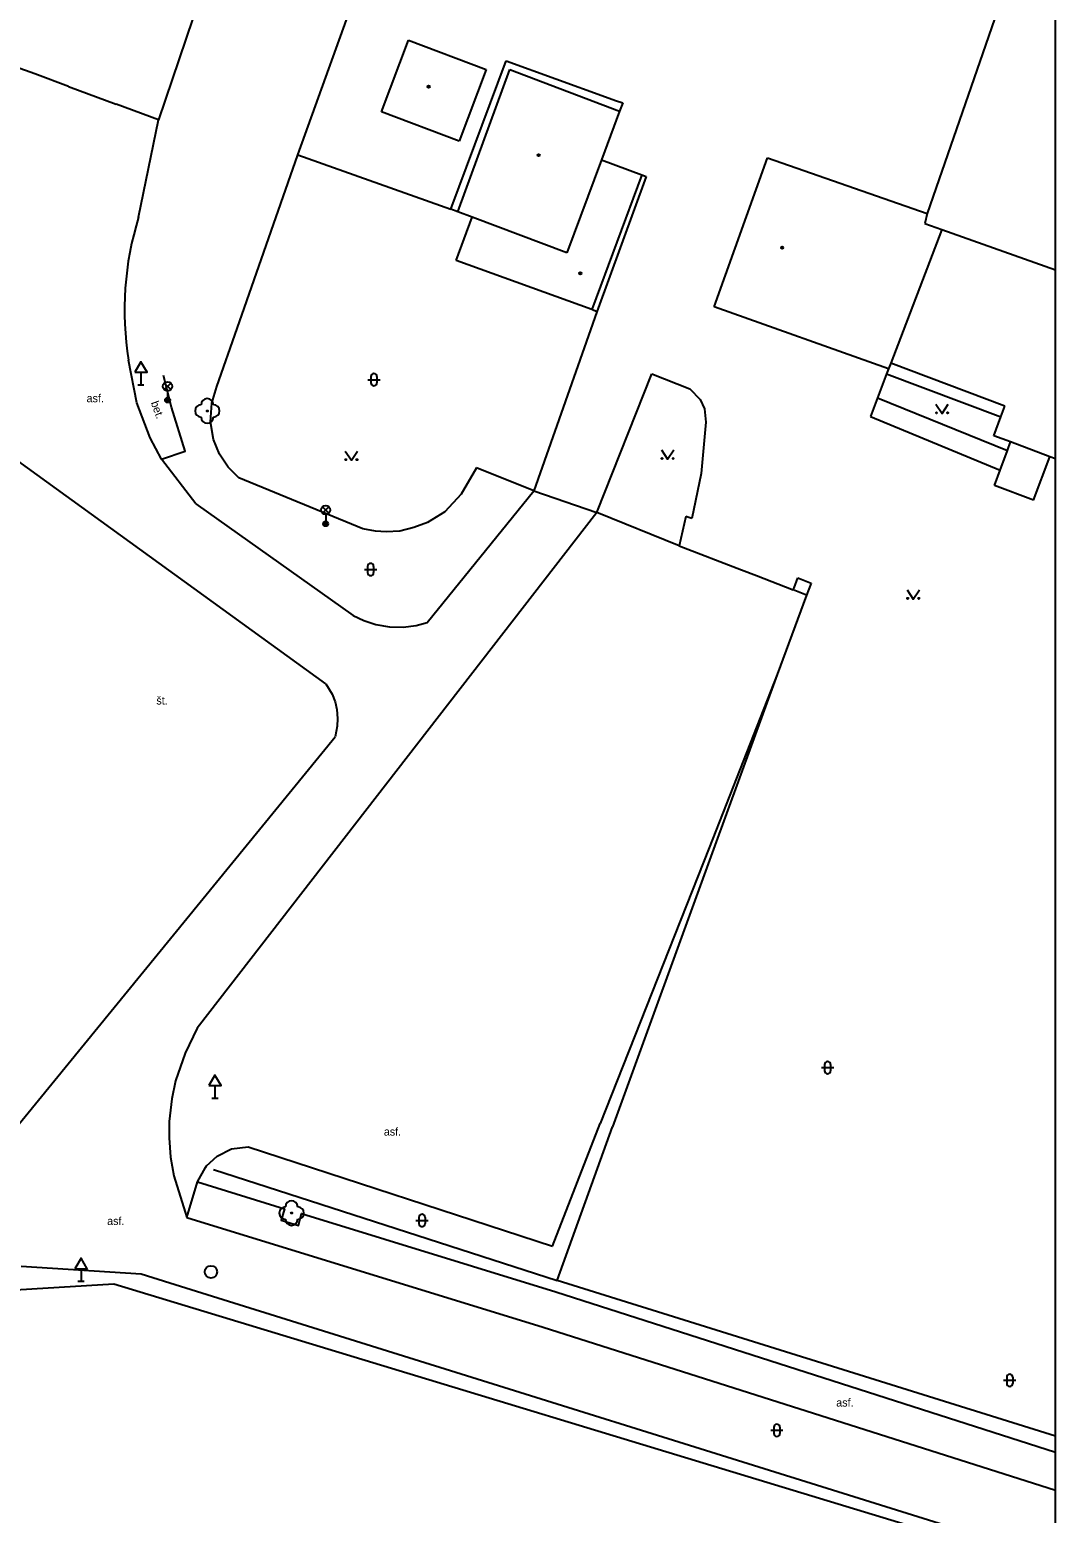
# Model space of a CAD drawing. Extents: x -599951 to -598963, y -1164095 to -1162939.
# Drawn here: x -599046.6 to -598963.2, y -1163692.1 to -1163571.5 of the extents above; entities that cross this region are included whole.
import ezdxf

# ---------------------------------------------------------------- set-up
doc = ezdxf.new("R2010")
doc.units = 0
for name, color, linetype in [('Level 10', 7, 'Continuous'), ('Level 11', 7, 'Continuous'), ('Level 22', 7, 'Continuous'), ('Level 27', 7, 'Continuous'), ('Level 33', 7, 'Continuous'), ('Level 34', 7, 'Continuous'), ('Level 36', 7, 'Continuous'), ('Level 39', 7, 'Continuous'), ('Level 40', 7, 'Continuous'), ('Level 51', 7, 'Continuous'), ('Level 52', 7, 'Continuous'), ('Level 54', 7, 'Continuous'), ('Level 7', 7, 'Continuous'), ('Level 9', 7, 'Continuous'), ('Vrstva 53', 7, 'Continuous')]:
    doc.layers.add(name, color=color, linetype=linetype)

msp = doc.modelspace()

# ---------------------------------------------------------------- linework, layer by layer
at = {"layer": 'Level 10'}
msp.add_line((-599004.84, -1163676.92), (-598963.21, -1163690.18), dxfattribs=at)
for points in [[(-599022.5, -1163624.67), (-599047.53, -1163606.54), (-599049.33, -1163605.24), (-599057.71, -1163599.17), (-599063.39, -1163596.13)], [(-599037.86, -1163601.85), (-599038.54, -1163598.38)], [(-599036.79, -1163604.68), (-599037.86, -1163601.85)], [(-599035.86, -1163606.42), (-599036.79, -1163604.68)], [(-599033.07, -1163610.05), (-599035.86, -1163606.42)], [(-599014.26, -1163619.68), (-599005.6, -1163608.98)], [(-599005.6, -1163608.98), (-599000.49, -1163610.74)], [(-599033.07, -1163610.05), (-599020.29, -1163619.13)], [(-599000.49, -1163610.74), (-599032.96, -1163652.65)], [(-599020.29, -1163619.13), (-599019.42, -1163619.53), (-599018.43, -1163619.85), (-599017.33, -1163620.05)], [(-599017.33, -1163620.05), (-599016.21, -1163620.06), (-599015.16, -1163619.92), (-599014.26, -1163619.68)], [(-599022.5, -1163624.67), (-599021.99, -1163625.52), (-599021.76, -1163626.13), (-599021.61, -1163626.74)], [(-599021.61, -1163626.74), (-599021.55, -1163627.48), (-599021.58, -1163628.12), (-599021.76, -1163628.98)], [(-599048.28, -1163661.43), (-599021.76, -1163628.98)], [(-599032.96, -1163652.65), (-599033.95, -1163654.66), (-599034.72, -1163656.92)], [(-599034.72, -1163656.92), (-599035.01, -1163658.37), (-599035.24, -1163660.23)], [(-599035.24, -1163660.23), (-599035.25, -1163661.56), (-599035.14, -1163663.11), (-599034.87, -1163664.64)], [(-599034.87, -1163664.64), (-599033.8, -1163668.01)], [(-599033.8, -1163668.01), (-599004.84, -1163676.92)], [(-599037.52, -1163672.62), (-599047.27, -1163672)], [(-598963.21, -1163695.83), (-599035.18, -1163673.35), (-599037.52, -1163672.62)]]:
    msp.add_lwpolyline(points, dxfattribs=at)
at = {"layer": 'Level 11'}
for points in [[(-599037.73, -1163586.76), (-599036.11, -1163578.84)], [(-599035.86, -1163606.42), (-599033.94, -1163605.76), (-599035.05, -1163602.2), (-599035.69, -1163599.62)], [(-598985.82, -1163623.91), (-598991.36, -1163637.98)], [(-598991.36, -1163637.98), (-599000.21, -1163660.38)], [(-599004.09, -1163670.34), (-599000.21, -1163660.38)], [(-599031.34, -1163663.04), (-599030.17, -1163662.44), (-599028.83, -1163662.28)], [(-599028.83, -1163662.28), (-599004.09, -1163670.34)], [(-599032.95, -1163665.12), (-599032.28, -1163663.95), (-599032.21, -1163663.82), (-599031.34, -1163663.04)], [(-599033.8, -1163668.01), (-599032.95, -1163665.12)], [(-599032.95, -1163665.12), (-599025.86, -1163667.32), (-599026.13, -1163668.25), (-599024.72, -1163668.66), (-599024.49, -1163667.7), (-599003.8, -1163674.06), (-598963.21, -1163687.09)]]:
    msp.add_lwpolyline(points, dxfattribs=at)
msp.add_arc((-599013.65, -1163594.28), 25.22, 162.6617, 189.3633, dxfattribs=at)
at = {"layer": 'Level 22'}
for centre in [(-599032.14, -1163602.5), (-599025.29, -1163667.66)]:
    msp.add_circle(centre, 0.05, dxfattribs=at)
for centre, start, end in [((-599032.64, -1163602.5), 90, 270), ((-599032.14, -1163602), 0, 180), ((-599031.64, -1163602.5), 270, 90), ((-599032.14, -1163603), 180, 0), ((-599025.79, -1163667.66), 90, 270), ((-599025.29, -1163667.16), 0, 180), ((-599024.79, -1163667.66), 270, 90), ((-599025.29, -1163668.16), 180, 0)]:
    msp.add_arc(centre, 0.5, start, end, dxfattribs=at)
at = {"layer": 'Level 27'}
msp.add_circle((-599031.84, -1163672.44), 0.5, dxfattribs=at)
at = {"layer": 'Level 33'}
for p, q in [((-599035.64, -1163600.76), (-599035.11, -1163600.23)), ((-599035.64, -1163600.23), (-599035.11, -1163600.76)), ((-599035.37, -1163600.87), (-599035.37, -1163601.62)), ((-599022.78, -1163610.81), (-599022.25, -1163610.28)), ((-599022.78, -1163610.28), (-599022.25, -1163610.81)), ((-599022.52, -1163610.92), (-599022.52, -1163611.67))]:
    msp.add_line(p, q, dxfattribs=at)
for centre, radius in [((-599035.37, -1163600.5), 0.375), ((-599035.37, -1163601.62), 0.2), ((-599035.37, -1163601.62), 0.145), ((-599035.37, -1163601.62), 0.0876), ((-599022.52, -1163610.55), 0.375), ((-599022.52, -1163611.67), 0.2), ((-599022.52, -1163611.67), 0.145), ((-599022.52, -1163611.67), 0.0876)]:
    msp.add_circle(centre, radius, dxfattribs=at)
at = {"layer": 'Level 34'}
for p, q in [((-599037.54, -1163599.36), (-599037.54, -1163600.38)), ((-599037.79, -1163600.38), (-599037.29, -1163600.38)), ((-599031.52, -1163657.31), (-599031.52, -1163658.33)), ((-599031.77, -1163658.33), (-599031.27, -1163658.33)), ((-599042.4, -1163672.18), (-599042.4, -1163673.2)), ((-599042.65, -1163673.2), (-599042.15, -1163673.2))]:
    msp.add_line(p, q, dxfattribs=at)
for points in [[(-599038.04, -1163599.36), (-599037.04, -1163599.36), (-599037.54, -1163598.5)], [(-599032.02, -1163657.31), (-599031.02, -1163657.31), (-599031.52, -1163656.45)], [(-599042.9, -1163672.18), (-599041.9, -1163672.18), (-599042.4, -1163671.32)]]:
    msp.add_lwpolyline(points, close=True, dxfattribs=at)
at = {"layer": 'Level 36'}
for p, q in [((-599019.1, -1163599.96), (-599018.1, -1163599.96)), ((-599018.85, -1163599.71), (-599018.85, -1163600.21)), ((-599018.35, -1163599.71), (-599018.35, -1163600.21)), ((-599019.37, -1163615.38), (-599018.37, -1163615.38)), ((-599019.12, -1163615.13), (-599019.12, -1163615.63)), ((-599018.62, -1163615.13), (-599018.62, -1163615.63)), ((-598981.98, -1163655.6), (-598981.98, -1163656.1)), ((-598981.48, -1163655.6), (-598981.48, -1163656.1)), ((-598982.23, -1163655.85), (-598981.23, -1163655.85)), ((-599015.19, -1163668.26), (-599014.19, -1163668.26)), ((-599014.94, -1163668.01), (-599014.94, -1163668.51)), ((-599014.44, -1163668.01), (-599014.44, -1163668.51)), ((-598967.42, -1163681.25), (-598966.42, -1163681.25)), ((-598967.17, -1163681), (-598967.17, -1163681.5)), ((-598966.67, -1163681), (-598966.67, -1163681.5)), ((-598986.35, -1163685.31), (-598985.35, -1163685.31)), ((-598986.1, -1163685.06), (-598986.1, -1163685.56)), ((-598985.6, -1163685.06), (-598985.6, -1163685.56))]:
    msp.add_line(p, q, dxfattribs=at)
for points in [[(-598972.92, -1163601.95), (-598972.42, -1163602.7), (-598971.92, -1163601.95)], [(-599020.93, -1163605.76), (-599020.43, -1163606.51), (-599019.93, -1163605.76)], [(-598995.23, -1163605.66), (-598994.73, -1163606.41), (-598994.23, -1163605.66)], [(-598975.26, -1163617.03), (-598974.76, -1163617.78), (-598974.26, -1163617.03)]]:
    msp.add_lwpolyline(points, dxfattribs=at)
for centre in [(-598972.87, -1163602.65), (-598971.97, -1163602.65), (-599020.88, -1163606.46), (-599019.98, -1163606.46), (-598995.18, -1163606.36), (-598994.28, -1163606.36), (-598975.21, -1163617.73), (-598974.31, -1163617.73)]:
    msp.add_circle(centre, 0.05, dxfattribs=at)
for centre, start, end in [((-599018.6, -1163599.71), 0, 180), ((-599018.6, -1163600.21), 180, 0), ((-599018.87, -1163615.13), 0, 180), ((-599018.87, -1163615.63), 180, 0), ((-598981.73, -1163655.6), 0, 180), ((-598981.73, -1163656.1), 180, 0), ((-599014.69, -1163668.01), 0, 180), ((-599014.69, -1163668.51), 180, 0), ((-598966.92, -1163681), 0, 180), ((-598966.92, -1163681.5), 180, 0), ((-598985.85, -1163685.06), 0, 180), ((-598985.85, -1163685.56), 180, 0)]:
    msp.add_arc(centre, 0.25, start, end, dxfattribs=at)
at = {"layer": 'Level 39'}
for centre, radius in [((-599014.15, -1163576.15), 0.09), ((-599014.15, -1163576.15), 0.0398), ((-599005.21, -1163581.72), 0.09), ((-599005.21, -1163581.72), 0.0398), ((-598985.42, -1163589.24), 0.09), ((-598985.42, -1163589.24), 0.0398), ((-599001.83, -1163591.32), 0.09), ((-599001.83, -1163591.32), 0.0398)]:
    msp.add_circle(centre, radius, dxfattribs=at)
at = {"layer": 'Level 51'}
for points in [[(-599025.52, -1163547.58), (-599036.11, -1163578.84)], [(-599024.78, -1163581.68), (-599014, -1163551.77)], [(-599046.17, -1163575.12), (-599047.75, -1163574.54)], [(-599012.34, -1163586.1), (-599007.86, -1163574.05)], [(-599007.86, -1163574.05), (-598999.77, -1163576.98)], [(-599043.43, -1163576.13), (-599046.17, -1163575.12)], [(-599043.43, -1163576.13), (-599039.54, -1163577.57)], [(-598999.77, -1163576.98), (-598998.95, -1163577.27)], [(-598998.95, -1163577.27), (-598998.38, -1163577.48)], [(-599036.11, -1163578.84), (-599039.54, -1163577.57)], [(-598998.38, -1163577.48), (-598998.63, -1163578.14)], [(-599029.72, -1163595.81), (-599024.78, -1163581.68)], [(-598996.83, -1163583.31), (-598996.47, -1163583.45)], [(-598996.47, -1163583.45), (-599000.47, -1163594.44)], [(-599011.78, -1163586.31), (-599012.34, -1163586.1)], [(-599000.47, -1163594.44), (-599000.9, -1163594.27)], [(-598993.25, -1163611.07), (-598993.78, -1163613.46)]]:
    msp.add_lwpolyline(points, dxfattribs=at)
at = {"layer": 'Level 52'}
for p, q in [((-598972.44, -1163587.75), (-598963.21, -1163591.03)), ((-598963.21, -1163606.39), (-598963.65, -1163606.23))]:
    msp.add_line(p, q, dxfattribs=at)
for points in [[(-599017.97, -1163578.19), (-599015.78, -1163572.38)], [(-599015.78, -1163572.38), (-599009.47, -1163574.75)], [(-599011.78, -1163586.31), (-599007.54, -1163574.77)], [(-599009.47, -1163574.75), (-599011.66, -1163580.57)], [(-599007.54, -1163574.77), (-598998.63, -1163578.14)], [(-599011.66, -1163580.57), (-599017.97, -1163578.19)], [(-598998.63, -1163578.14), (-599000.11, -1163582.1)], [(-599000.11, -1163582.1), (-599002.91, -1163589.66)], [(-599000.11, -1163582.1), (-598996.83, -1163583.31)], [(-598990.94, -1163594.04), (-598986.61, -1163581.95)], [(-598986.61, -1163581.95), (-598973.64, -1163586.47)], [(-598996.83, -1163583.31), (-599000.9, -1163594.27)], [(-599011.92, -1163590.27), (-599010.6, -1163586.75)], [(-599010.6, -1163586.75), (-599011.78, -1163586.31)], [(-599002.91, -1163589.66), (-599010.6, -1163586.75)], [(-598973.64, -1163586.47), (-598973.83, -1163587.26)], [(-598972.44, -1163587.75), (-598976.59, -1163598.62)], [(-598973.83, -1163587.26), (-598972.44, -1163587.75)], [(-599000.9, -1163594.27), (-599011.92, -1163590.27)], [(-598976.77, -1163599.09), (-598990.94, -1163594.04)], [(-598976.59, -1163598.62), (-598976.77, -1163599.09)], [(-598967.31, -1163602.1), (-598976.59, -1163598.62)], [(-598967.64, -1163602.97), (-598967.31, -1163602.1)], [(-598968.22, -1163604.51), (-598967.64, -1163602.97)], [(-598966.86, -1163605.02), (-598968.22, -1163604.51)], [(-598963.65, -1163606.23), (-598966.86, -1163605.02)]]:
    msp.add_lwpolyline(points, dxfattribs=at)
at = {"layer": 'Level 54'}
for points in [[(-598968.15, -1163570.67), (-598973.64, -1163586.47)], [(-599024.78, -1163581.68), (-599012.34, -1163586.1)], [(-599000.47, -1163594.44), (-599005.6, -1163608.98)], [(-599000.49, -1163610.74), (-598996, -1163599.49)], [(-598996, -1163599.49), (-598992.92, -1163600.71)], [(-598976.93, -1163599.49), (-598977.67, -1163601.43)], [(-598976.77, -1163599.09), (-598976.93, -1163599.49)], [(-598976.93, -1163599.49), (-598967.64, -1163602.97)], [(-598992.92, -1163600.71), (-598992.09, -1163601.58)], [(-598977.67, -1163601.43), (-598978.24, -1163602.94)], [(-598977.67, -1163601.43), (-598967.11, -1163605.7)], [(-598992.09, -1163601.58), (-598991.73, -1163602.34)], [(-598991.73, -1163602.34), (-598991.62, -1163603.4)], [(-598991.62, -1163603.4), (-598991.99, -1163607.59)], [(-598978.24, -1163602.94), (-598967.71, -1163607.31)], [(-598967.11, -1163605.7), (-598966.86, -1163605.02)], [(-598967.71, -1163607.31), (-598967.11, -1163605.7)], [(-598964.98, -1163609.76), (-598963.65, -1163606.23)], [(-598968.17, -1163608.56), (-598967.71, -1163607.31)], [(-598991.99, -1163607.59), (-598992.77, -1163611.25)], [(-598964.98, -1163609.76), (-598968.17, -1163608.56)], [(-598992.77, -1163611.25), (-598993.25, -1163611.07)], [(-598993.78, -1163613.46), (-598988.71, -1163615.42)], [(-598988.71, -1163615.42), (-598987.51, -1163615.88)], [(-598987.51, -1163615.88), (-598984.51, -1163617.04)], [(-598984.51, -1163617.04), (-598984.44, -1163616.88)], [(-598983.43, -1163617.46), (-598984.51, -1163617.04)], [(-598984.44, -1163616.88), (-598984.14, -1163616.07)], [(-598984.14, -1163616.07), (-598983.06, -1163616.5)], [(-598983.06, -1163616.5), (-598983.43, -1163617.46)], [(-598983.43, -1163617.46), (-598985.82, -1163623.91)], [(-598985.82, -1163623.91), (-598991, -1163638.11)], [(-598991, -1163638.11), (-598999.22, -1163660.66)]]:
    msp.add_lwpolyline(points, dxfattribs=at)
at = {"layer": 'Level 7'}
for p, q in [((-599039.75, -1163673.42), (-598963.21, -1163696.63)), ((-598963.21, -1163685.8), (-599003.7, -1163673.14))]:
    msp.add_line(p, q, dxfattribs=at)
for points in [[(-599031.36, -1163600.5), (-599029.72, -1163595.81)], [(-599031.88, -1163603.39), (-599031.76, -1163601.87), (-599031.36, -1163600.5)], [(-599031.14, -1163606.01), (-599031.63, -1163604.82), (-599031.88, -1163603.39)], [(-599029.58, -1163607.92), (-599030.44, -1163607.07), (-599031.14, -1163606.01)], [(-599010.26, -1163607.11), (-599011.51, -1163609.27)], [(-599005.6, -1163608.98), (-599010.26, -1163607.11)], [(-599019.51, -1163612.08), (-599029.58, -1163607.92)], [(-599011.51, -1163609.27), (-599012.83, -1163610.69)], [(-599012.83, -1163610.69), (-599014.25, -1163611.55)], [(-598993.78, -1163613.46), (-599000.49, -1163610.74)], [(-599016.5, -1163612.26), (-599017.61, -1163612.31), (-599018.48, -1163612.26), (-599019.51, -1163612.08)], [(-599014.25, -1163611.55), (-599015.35, -1163611.97), (-599016.5, -1163612.26)], [(-599003.7, -1163673.14), (-598999.22, -1163660.66)], [(-599138.43, -1163744.33), (-599131.37, -1163682.17), (-599124.13, -1163679.48), (-599084.11, -1163676.35), (-599068.3, -1163675.12), (-599056.63, -1163674.43), (-599039.75, -1163673.42)]]:
    msp.add_lwpolyline(points, dxfattribs=at)
at = {"layer": 'Level 9'}
msp.add_lwpolyline([(-599031.64, -1163664.12), (-599003.7, -1163673.14)], dxfattribs=at)
at = {"layer": 'Vrstva 53'}
msp.add_lwpolyline([(-599951.12, -1164094.69), (-598963.21, -1164094.69), (-598963.21, -1162939.4), (-599951.12, -1162939.4)], close=True, dxfattribs=at)

# ---------------------------------------------------------------- texts
at = {"layer": 'Level 40'}
for s, p in [('asf.', (-599041.95, -1163601.79)), ('št.', (-599036.28, -1163626.35)), ('asf.', (-599017.79, -1163661.37)), ('asf.', (-599040.28, -1163668.63)), ('asf.', (-598981.02, -1163683.38))]:
    msp.add_text(s, height=0.65, dxfattribs=at).set_placement(p)
msp.add_text('bet.', height=0.65, rotation=290, dxfattribs=at).set_placement((-599036.74, -1163601.83))

doc.saveas('drawing.dxf')
